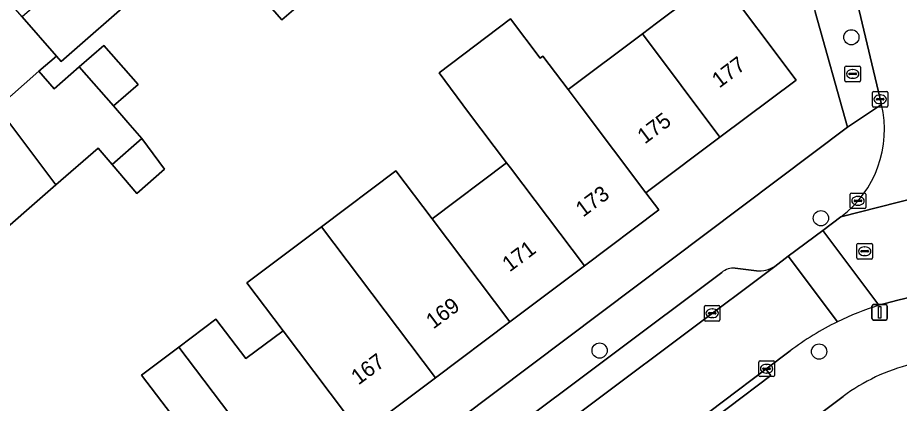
# Model space of a CAD drawing. Extents: x 158472 to 159562, y 388525 to 389606.
# Drawn here: x 159111.5 to 159168.3, y 388937.9 to 388962.7 of the extents above; entities that cross this region are included whole.
import ezdxf

# ---------------------------------------------------------------- set-up
doc = ezdxf.new("R2010")
doc.units = 0
for name, color, linetype in [('IMGEO_Boom', 7, 'Continuous'), ('IMGEO_Brandkraan', 7, 'Continuous'), ('IMGEO_Erf', 7, 'Continuous'), ('IMGEO_Kolk', 7, 'Continuous'), ('IMGEO_Lichtmast', 7, 'Continuous'), ('IMGEO_Pand', 7, 'Continuous'), ('IMGEO_Pand_nummerreeks', 7, 'Continuous'), ('IMGEO_Parkeervlak_open', 7, 'Continuous'), ('IMGEO_Rijbaan_lokaal_open', 7, 'Continuous'), ('IMGEO_Rioolput', 7, 'Continuous'), ('IMGEO_Voetpad_open', 7, 'Continuous')]:
    doc.layers.add(name, color=color, linetype=linetype)

msp = doc.modelspace()

# ---------------------------------------------------------------- linework, layer by layer
at = {"layer": 'IMGEO_Boom'}
for centre in [(159165.198, 388961.422), (159163.238, 388949.787), (159148.99, 388941.275), (159163.121, 388941.211)]:
    msp.add_circle(centre, 0.489, dxfattribs=at)
at = {"layer": 'IMGEO_Brandkraan'}
for p, q in [((159164.785, 388958.639), (159164.785, 388959.491)), ((159164.86, 388959.565), (159165.712, 388959.565)), ((159165.087, 388959.108), (159165.485, 388959.108)), ((159165.273, 388959.345), (159165.298, 388959.345)), ((159165.786, 388959.491), (159165.786, 388958.639)), ((159165.712, 388958.565), (159164.86, 388958.565)), ((159165.044, 388959.059), (159165.044, 388959.071)), ((159165.482, 388959.022), (159165.084, 388959.022)), ((159165.296, 388958.785), (159165.271, 388958.785)), ((159165.528, 388959.071), (159165.528, 388959.059))]:
    msp.add_line(p, q, dxfattribs=at)
for points in [[(159164.785, 388958.639), (159164.785, 388959.491)], [(159164.86, 388959.565), (159165.712, 388959.565)], [(159165.786, 388959.491), (159165.786, 388958.639)], [(159165.712, 388958.565), (159164.86, 388958.565)]]:
    msp.add_lwpolyline(points, dxfattribs=at)
for centre, radius, start, end in [((159164.862, 388959.489), 0.0765, 91.552, 178.448), ((159164.862, 388959.489), 0.0765, 91.552, 178.448), ((159165.084, 388959.068), 0.0403, 85.8775, 175.7526), ((159165.489, 388959.07), 0.0386, 1.7309, 96.639), ((159165.71, 388959.489), 0.0765, 1.552, 88.448), ((159165.71, 388959.489), 0.0765, 1.552, 88.448), ((159164.862, 388958.641), 0.0765, 181.552, 268.448), ((159164.862, 388958.641), 0.0765, 181.552, 268.448), ((159165.081, 388959.058), 0.0366, 178.938, 274.7102), ((159165.485, 388959.065), 0.043, 264.8664, 352.4533), ((159165.71, 388958.641), 0.0765, 271.552, 358.448), ((159165.71, 388958.641), 0.0765, 271.552, 358.448)]:
    msp.add_arc(centre, radius, start, end, dxfattribs=at)
for centre, major_axis, ratio, start_param, end_param in [((159165.272, 388959.065), (-0.387, 0.002), 0.722429, 4.712389, 7.853982), ((159165.297, 388959.065), (-0.39, 0.002), 0.717154, 1.570796, 4.712389)]:
    msp.add_ellipse(centre, major_axis=major_axis, ratio=ratio, start_param=start_param, end_param=end_param, dxfattribs=at)
at = {"layer": 'IMGEO_Erf'}
for points in [[(159130.191, 388963.985), (159128.535, 388962.538), (159124.587, 388967.056)], [(159121.419, 388937.159), (159119.489, 388939.705), (159121.889, 388941.505), (159124.289, 388943.306), (159126.218, 388940.759), (159128.612, 388942.555), (159126.276, 388945.639), (159131.076, 388949.24), (159135.869, 388952.836), (159138.205, 388949.751), (159142.998, 388953.347), (159140.549, 388956.587), (159138.649, 388959.127), (159143.257, 388962.607), (159145.169, 388960.077), (159145.337, 388960.204), (159146.957, 388958.059), (159151.75, 388961.654), (159152.647, 388962.327), (159156.646, 388965.327), (159161.636, 388958.674), (159156.74, 388955.002), (159152.246, 388951.63), (159151.97, 388951.422), (159152.804, 388950.318), (159148.008, 388946.72), (159143.219, 388943.128), (159138.425, 388939.532), (159133.626, 388935.932)], [(159119.287, 388964.213), (159114.314, 388959.869), (159114.016, 388960.211), (159112.892, 388959.238), (159113.88, 388958.109), (159115.491, 388959.517), (159117.076, 388960.902), (159119.27, 388958.391), (159117.686, 388957.005), (159118.606, 388955.952), (159119.521, 388954.905), (159120.978, 388952.934), (159119.196, 388951.382), (159117.61, 388953.242), (159116.697, 388954.29), (159113.988, 388951.931), (159109.481, 388948.006)], [(159110.517, 388914.749), (159164.945, 388955.64), (159162.862, 388963.067)], [(159164.676, 388938.325), (159117.393, 388903.008)]]:
    msp.add_lwpolyline(points, dxfattribs=at)
msp.add_arc((159171.879, 388928.721), 12.006, 103.6315, 126.8704, dxfattribs=at)
at = {"layer": 'IMGEO_Kolk'}
for p, q in [((159166.554, 388957.009), (159166.554, 388957.861)), ((159166.629, 388957.935), (159167.481, 388957.935)), ((159166.813, 388957.429), (159166.813, 388957.441)), ((159167.251, 388957.392), (159166.853, 388957.392)), ((159166.856, 388957.478), (159167.254, 388957.478)), ((159167.042, 388957.715), (159167.067, 388957.715)), ((159167.297, 388957.441), (159167.297, 388957.429)), ((159167.555, 388957.861), (159167.555, 388957.009)), ((159167.481, 388956.935), (159166.629, 388956.935)), ((159167.065, 388957.155), (159167.04, 388957.155)), ((159165.126, 388950.479), (159165.126, 388951.331)), ((159165.201, 388951.405), (159166.053, 388951.405)), ((159165.614, 388951.185), (159165.639, 388951.185)), ((159166.127, 388951.331), (159166.127, 388950.479)), ((159165.385, 388950.899), (159165.385, 388950.911)), ((159165.823, 388950.862), (159165.425, 388950.862)), ((159165.428, 388950.948), (159165.826, 388950.948)), ((159165.637, 388950.625), (159165.612, 388950.625)), ((159165.869, 388950.911), (159165.869, 388950.899)), ((159166.053, 388950.405), (159165.201, 388950.405)), ((159155.738, 388943.25), (159155.738, 388944.102)), ((159155.813, 388944.176), (159156.665, 388944.176)), ((159156.226, 388943.956), (159156.251, 388943.956)), ((159156.739, 388944.102), (159156.739, 388943.25)), ((159155.997, 388943.67), (159155.997, 388943.682)), ((159156.435, 388943.633), (159156.037, 388943.633)), ((159156.04, 388943.719), (159156.438, 388943.719)), ((159156.249, 388943.396), (159156.224, 388943.396)), ((159156.481, 388943.682), (159156.481, 388943.67)), ((159156.665, 388943.176), (159155.813, 388943.176)), ((159159.242, 388939.684), (159159.242, 388940.536)), ((159159.317, 388940.61), (159160.169, 388940.61)), ((159159.73, 388940.39), (159159.755, 388940.39)), ((159160.243, 388940.536), (159160.243, 388939.684)), ((159159.501, 388940.104), (159159.501, 388940.116)), ((159159.939, 388940.067), (159159.541, 388940.067)), ((159159.544, 388940.153), (159159.942, 388940.153)), ((159159.753, 388939.83), (159159.728, 388939.83)), ((159159.985, 388940.116), (159159.985, 388940.104)), ((159160.169, 388939.61), (159159.317, 388939.61))]:
    msp.add_line(p, q, dxfattribs=at)
for points in [[(159166.554, 388957.009), (159166.554, 388957.861)], [(159166.629, 388957.935), (159167.481, 388957.935)], [(159167.555, 388957.861), (159167.555, 388957.009)], [(159167.481, 388956.935), (159166.629, 388956.935)], [(159165.126, 388950.479), (159165.126, 388951.331)], [(159165.201, 388951.405), (159166.053, 388951.405)], [(159166.127, 388951.331), (159166.127, 388950.479)], [(159166.053, 388950.405), (159165.201, 388950.405)], [(159155.738, 388943.25), (159155.738, 388944.102)], [(159155.813, 388944.176), (159156.665, 388944.176)], [(159156.739, 388944.102), (159156.739, 388943.25)], [(159156.665, 388943.176), (159155.813, 388943.176)], [(159159.242, 388939.684), (159159.242, 388940.536)], [(159159.317, 388940.61), (159160.169, 388940.61)], [(159160.243, 388940.536), (159160.243, 388939.684)], [(159160.169, 388939.61), (159159.317, 388939.61)]]:
    msp.add_lwpolyline(points, dxfattribs=at)
for centre, radius, start, end in [((159166.631, 388957.859), 0.0765, 91.552, 178.448), ((159166.631, 388957.859), 0.0765, 91.552, 178.448), ((159166.853, 388957.438), 0.0403, 85.8775, 175.7526), ((159166.85, 388957.428), 0.0366, 178.938, 274.7102), ((159167.254, 388957.435), 0.043, 264.8664, 352.4533), ((159167.258, 388957.44), 0.0386, 1.7309, 96.639), ((159167.479, 388957.859), 0.0765, 1.552, 88.448), ((159167.479, 388957.859), 0.0765, 1.552, 88.448), ((159166.631, 388957.011), 0.0765, 181.552, 268.448), ((159166.631, 388957.011), 0.0765, 181.552, 268.448), ((159167.479, 388957.011), 0.0765, 271.552, 358.448), ((159167.479, 388957.011), 0.0765, 271.552, 358.448), ((159165.203, 388951.329), 0.0765, 91.552, 178.448), ((159165.203, 388951.329), 0.0765, 91.552, 178.448), ((159166.051, 388951.329), 0.0765, 1.552, 88.448), ((159166.051, 388951.329), 0.0765, 1.552, 88.448), ((159165.425, 388950.908), 0.0403, 85.8775, 175.7526), ((159165.422, 388950.898), 0.0366, 178.938, 274.7102), ((159165.826, 388950.905), 0.043, 264.8664, 352.4533), ((159165.83, 388950.91), 0.0386, 1.7309, 96.639), ((159165.203, 388950.481), 0.0765, 181.552, 268.448), ((159165.203, 388950.481), 0.0765, 181.552, 268.448), ((159166.051, 388950.481), 0.0765, 271.552, 358.448), ((159166.051, 388950.481), 0.0765, 271.552, 358.448), ((159155.815, 388944.1), 0.0765, 91.552, 178.448), ((159155.815, 388944.1), 0.0765, 91.552, 178.448), ((159156.663, 388944.1), 0.0765, 1.552, 88.448), ((159156.663, 388944.1), 0.0765, 1.552, 88.448), ((159155.815, 388943.252), 0.0765, 181.552, 268.448), ((159155.815, 388943.252), 0.0765, 181.552, 268.448), ((159156.037, 388943.679), 0.0403, 85.8775, 175.7526), ((159156.034, 388943.669), 0.0366, 178.938, 274.7102), ((159156.438, 388943.676), 0.043, 264.8664, 352.4533), ((159156.442, 388943.681), 0.0386, 1.7309, 96.639), ((159156.663, 388943.252), 0.0765, 271.552, 358.448), ((159156.663, 388943.252), 0.0765, 271.552, 358.448), ((159159.319, 388940.534), 0.0765, 91.552, 178.448), ((159159.319, 388940.534), 0.0765, 91.552, 178.448), ((159160.167, 388940.534), 0.0765, 1.552, 88.448), ((159160.167, 388940.534), 0.0765, 1.552, 88.448), ((159159.541, 388940.113), 0.0403, 85.8775, 175.7526), ((159159.538, 388940.103), 0.0366, 178.938, 274.7102), ((159159.942, 388940.11), 0.043, 264.8664, 352.4533), ((159159.946, 388940.115), 0.0386, 1.7309, 96.639), ((159159.319, 388939.686), 0.0765, 181.552, 268.448), ((159159.319, 388939.686), 0.0765, 181.552, 268.448), ((159160.167, 388939.686), 0.0765, 271.552, 358.448), ((159160.167, 388939.686), 0.0765, 271.552, 358.448)]:
    msp.add_arc(centre, radius, start, end, dxfattribs=at)
for centre, major_axis, ratio, start_param, end_param in [((159167.041, 388957.435), (-0.387, 0.002), 0.722429, 4.712389, 7.853982), ((159167.066, 388957.435), (-0.39, 0.002), 0.717154, 1.570796, 4.712389), ((159165.613, 388950.905), (-0.387, 0.002), 0.722429, 4.712389, 7.853982), ((159165.638, 388950.905), (-0.39, 0.002), 0.717154, 1.570796, 4.712389), ((159156.225, 388943.676), (-0.387, 0.002), 0.722429, 4.712389, 7.853982), ((159156.25, 388943.676), (-0.39, 0.002), 0.717154, 1.570796, 4.712389), ((159159.729, 388940.11), (-0.387, 0.002), 0.722429, 4.712389, 7.853982), ((159159.754, 388940.11), (-0.39, 0.002), 0.717154, 1.570796, 4.712389)]:
    msp.add_ellipse(centre, major_axis=major_axis, ratio=ratio, start_param=start_param, end_param=end_param, dxfattribs=at)
at = {"layer": 'IMGEO_Lichtmast'}
for p, q in [((159166.52, 388943.335), (159166.52, 388944.135)), ((159166.52, 388944.135), (159166.52, 388943.335)), ((159166.62, 388944.235), (159167.41, 388944.235)), ((159167.41, 388944.235), (159166.62, 388944.235)), ((159167.51, 388944.135), (159167.51, 388943.335)), ((159167.51, 388943.335), (159167.51, 388944.135)), ((159167.41, 388943.235), (159166.62, 388943.235)), ((159166.62, 388943.235), (159167.41, 388943.235))]:
    msp.add_line(p, q, dxfattribs=at)
msp.add_lwpolyline([(159166.94, 388944.11), (159167.09, 388944.11), (159167.09, 388943.36), (159166.94, 388943.36), (159166.94, 388944.11)], dxfattribs=at)
for centre, start, end in [((159166.62, 388944.135), 90, 180), ((159166.62, 388944.135), 90, 180), ((159167.41, 388944.135), 0, 90), ((159167.41, 388944.135), 360, 90), ((159166.62, 388943.335), 180, 270), ((159166.62, 388943.335), 180, 270), ((159167.41, 388943.335), 270, 0), ((159167.41, 388943.335), 270, 0)]:
    msp.add_arc(centre, 0.1, start, end, dxfattribs=at)
at = {"layer": 'IMGEO_Pand'}
for points in [[(159128.564, 388972.44), (159125.295, 388969.587), (159126.243, 388968.503), (159124.587, 388967.056), (159128.535, 388962.538), (159130.191, 388963.985), (159129.112, 388965.22), (159132.069, 388967.803)], [(159116.82, 388967.04), (159111.816, 388962.729), (159114.016, 388960.211), (159114.314, 388959.869), (159119.287, 388964.213), (159119.24, 388964.27)], [(159151.75, 388961.654), (159156.74, 388955.002), (159161.636, 388958.674), (159156.646, 388965.327), (159152.647, 388962.327)], [(159147.797, 388956.947), (159146.957, 388958.059), (159145.337, 388960.204), (159145.169, 388960.077), (159143.257, 388962.607), (159138.649, 388959.127), (159140.549, 388956.587), (159142.998, 388953.347), (159143.245, 388953.02), (159148.008, 388946.72), (159152.804, 388950.318), (159151.97, 388951.422)], [(159151.75, 388961.654), (159146.957, 388958.059), (159147.797, 388956.947), (159151.97, 388951.422), (159152.246, 388951.63), (159156.74, 388955.002)], [(159115.491, 388959.517), (159117.686, 388957.005), (159119.27, 388958.391), (159117.076, 388960.902)], [(159115.491, 388959.517), (159113.88, 388958.109), (159112.892, 388959.238), (159110.216, 388956.908), (159113.988, 388951.931), (159116.697, 388954.29), (159117.61, 388953.242), (159119.521, 388954.905), (159118.606, 388955.952), (159117.686, 388957.005)], [(159105.713, 388952.989), (159109.481, 388948.006), (159113.988, 388951.931), (159110.216, 388956.908)], [(159117.61, 388953.242), (159119.196, 388951.382), (159120.978, 388952.934), (159119.521, 388954.905)], [(159142.998, 388953.347), (159138.205, 388949.751), (159143.219, 388943.128), (159148.008, 388946.72), (159143.245, 388953.02)], [(159131.076, 388949.24), (159138.425, 388939.532), (159143.219, 388943.128), (159138.205, 388949.751), (159135.869, 388952.836)], [(159133.626, 388935.932), (159138.425, 388939.532), (159131.076, 388949.24), (159126.276, 388945.639), (159128.612, 388942.555)], [(159133.626, 388935.932), (159128.612, 388942.555), (159126.218, 388940.759), (159124.289, 388943.306), (159121.889, 388941.505), (159130.072, 388930.707), (159132.265, 388932.354), (159131.037, 388933.99)], [(159121.889, 388941.505), (159119.489, 388939.705), (159121.419, 388937.159), (159119.556, 388935.761), (159119.201, 388935.495), (159119.035, 388935.371), (159123.128, 388929.957), (159124.045, 388928.745), (159126.5, 388930.587), (159127.731, 388928.948), (159130.072, 388930.707)]]:
    msp.add_lwpolyline(points, close=True, dxfattribs=at)
at = {"layer": 'IMGEO_Parkeervlak_open'}
for points in [[(159116.196, 388913.78), (159143.595, 388934.209), (159160.261, 388946.685)], [(159156.854, 388946.306), (159142.555, 388935.602), (159117.517, 388916.934)], [(159159.097, 388946.399), (159157.716, 388946.576)]]:
    msp.add_lwpolyline(points, dxfattribs=at)
for centre, radius, start, end in [((159159.232, 388948.359), 1.965, 266.047, 301.5617), ((159157.632, 388945.333), 1.246, 86.1316, 128.6521)]:
    msp.add_arc(centre, radius, start, end, dxfattribs=at)
at = {"layer": 'IMGEO_Rijbaan_lokaal_open'}
for points in [[(159164.149, 388969.661), (159167.138, 388957.09)], [(159164.527, 388949.878), (159179.192, 388953.611), (159179.45, 388953.693)], [(159166.961, 388944.187), (159163.356, 388949.002), (159161.139, 388947.342), (159164.296, 388943.126)], [(159164.296, 388943.126), (159161.139, 388947.342), (159160.261, 388946.685), (159143.595, 388934.209), (159116.196, 388913.78), (159115.651, 388913.374), (159118.909, 388909.508), (159119.127, 388909.685), (159119.347, 388909.86), (159120.394, 388910.645), (159138.501, 388924.057), (159154.251, 388935.961), (159159.7, 388940.08), (159161.257, 388941.256)]]:
    msp.add_lwpolyline(points, dxfattribs=at)
for points in [[(159110.216, 388956.908), (159112.892, 388959.238), (159114.016, 388960.211), (159111.816, 388962.729), (159109.471, 388965.414), (159107.903, 388964.14), (159105.048, 388961.646), (159103.211, 388960.041), (159098.707, 388956.106), (159094.186, 388952.157), (159090.4, 388948.87), (159092.778, 388946.275), (159094.17, 388947.523), (159095.806, 388949.014), (159100.707, 388948.632), (159100.852, 388948.757), (159105.713, 388952.989)], [(159218.401, 388956.474), (159216.938, 388962.639), (159203.82, 388959.516), (159179.45, 388953.693), (159179.192, 388953.611), (159164.527, 388949.878), (159163.356, 388949.002), (159166.961, 388944.187), (159168.201, 388944.528), (159178.509, 388946.979), (159185.808, 388948.716), (159189.499, 388949.593)]]:
    msp.add_lwpolyline(points, close=True, dxfattribs=at)
for centre, radius, start, end in [((159160.337, 388955.474), 6.99, 306.8257, 13.3702), ((159172.481, 388926.443), 18.582, 107.2821, 116.1352), ((159172.609, 388926.213), 18.846, 116.1731, 127.0377)]:
    msp.add_arc(centre, radius, start, end, dxfattribs=at)
at = {"layer": 'IMGEO_Rioolput'}
for p, q in [((159165.558, 388947.236), (159165.558, 388948.088)), ((159165.633, 388948.162), (159166.485, 388948.162)), ((159166.046, 388947.942), (159166.071, 388947.942)), ((159166.559, 388948.088), (159166.559, 388947.236)), ((159165.817, 388947.656), (159165.817, 388947.668)), ((159166.255, 388947.619), (159165.857, 388947.619)), ((159165.86, 388947.705), (159166.258, 388947.705)), ((159166.069, 388947.382), (159166.044, 388947.382)), ((159166.301, 388947.668), (159166.301, 388947.656)), ((159166.485, 388947.162), (159165.633, 388947.162))]:
    msp.add_line(p, q, dxfattribs=at)
for points in [[(159165.558, 388947.236), (159165.558, 388948.088)], [(159165.633, 388948.162), (159166.485, 388948.162)], [(159166.559, 388948.088), (159166.559, 388947.236)], [(159166.485, 388947.162), (159165.633, 388947.162)]]:
    msp.add_lwpolyline(points, dxfattribs=at)
for centre, radius, start, end in [((159165.635, 388948.086), 0.0765, 91.552, 178.448), ((159165.635, 388948.086), 0.0765, 91.552, 178.448), ((159166.483, 388948.086), 0.0765, 1.552, 88.448), ((159166.483, 388948.086), 0.0765, 1.552, 88.448), ((159165.635, 388947.238), 0.0765, 181.552, 268.448), ((159165.635, 388947.238), 0.0765, 181.552, 268.448), ((159165.857, 388947.665), 0.0403, 85.8775, 175.7526), ((159165.854, 388947.655), 0.0366, 178.938, 274.7102), ((159166.258, 388947.662), 0.043, 264.8664, 352.4533), ((159166.262, 388947.667), 0.0386, 1.7309, 96.639), ((159166.483, 388947.238), 0.0765, 271.552, 358.448), ((159166.483, 388947.238), 0.0765, 271.552, 358.448)]:
    msp.add_arc(centre, radius, start, end, dxfattribs=at)
for centre, major_axis, ratio, start_param, end_param in [((159166.045, 388947.662), (-0.387, 0.002), 0.722429, 4.712389, 7.853982), ((159166.07, 388947.662), (-0.39, 0.002), 0.717154, 1.570796, 4.712389)]:
    msp.add_ellipse(centre, major_axis=major_axis, ratio=ratio, start_param=start_param, end_param=end_param, dxfattribs=at)
at = {"layer": 'IMGEO_Voetpad_open'}
for points in [[(159119.175, 389020.005), (159120.867, 389018.029), (159125.355, 389012.799), (159128.667, 389008.929), (159133.184, 389003.697), (159136.348, 389000), (159136.496, 388999.827), (159143.43, 388991.84), (159145.661, 388989.212), (159150.387, 388983.731), (159160.285, 388972.252), (159162.862, 388963.067), (159164.945, 388955.64), (159167.138, 388957.09), (159164.149, 388969.661)], [(159167.138, 388957.09), (159164.945, 388955.64), (159110.517, 388914.749), (159109.561, 388914.025), (159108.037, 388912.648), (159105.116, 388910.008), (159103.858, 388908.871), (159105.828, 388907.279), (159105.034, 388905.658)], [(159160.261, 388946.685), (159161.139, 388947.342), (159163.356, 388949.002), (159164.527, 388949.878)], [(159189.499, 388949.593), (159185.808, 388948.716), (159185.924, 388948.23), (159178.625, 388946.494), (159178.509, 388946.979), (159168.201, 388944.528), (159166.961, 388944.187)], [(159117.517, 388916.934), (159142.555, 388935.602), (159156.854, 388946.306)], [(159157.716, 388946.576), (159159.097, 388946.399)], [(159161.257, 388941.256), (159159.7, 388940.08), (159160.003, 388939.683), (159154.554, 388935.564), (159154.251, 388935.961)], [(159117.393, 388903.008), (159164.676, 388938.325)]]:
    msp.add_lwpolyline(points, dxfattribs=at)
msp.add_lwpolyline([(159154.251, 388935.961), (159154.554, 388935.564), (159160.003, 388939.683), (159159.7, 388940.08)], close=True, dxfattribs=at)
for centre, radius, start, end in [((159160.337, 388955.474), 6.99, 306.8257, 13.3702), ((159159.232, 388948.359), 1.965, 266.047, 301.5617), ((159157.632, 388945.333), 1.246, 86.1316, 128.6521), ((159172.481, 388926.443), 18.582, 107.2821, 116.1352), ((159172.609, 388926.213), 18.846, 116.1731, 127.0377), ((159171.879, 388928.721), 12.006, 103.6315, 126.8704)]:
    msp.add_arc(centre, radius, start, end, dxfattribs=at)

# ---------------------------------------------------------------- texts
at = {"layer": 'IMGEO_Pand_nummerreeks'}
for s, rotation, p in [('177', 36.8756, (159156.695, 388958.119)), ('175', 36.8756, (159151.898, 388954.52)), ('173', 36.7323, (159147.923, 388949.82)), ('171', 36.7323, (159143.193, 388946.292)), ('169', 36.7323, (159138.283, 388942.625)), ('167', 36.7323, (159133.462, 388939.028))]:
    msp.add_text(s, height=1, rotation=rotation, dxfattribs=at).set_placement(p)

doc.saveas('drawing.dxf')
